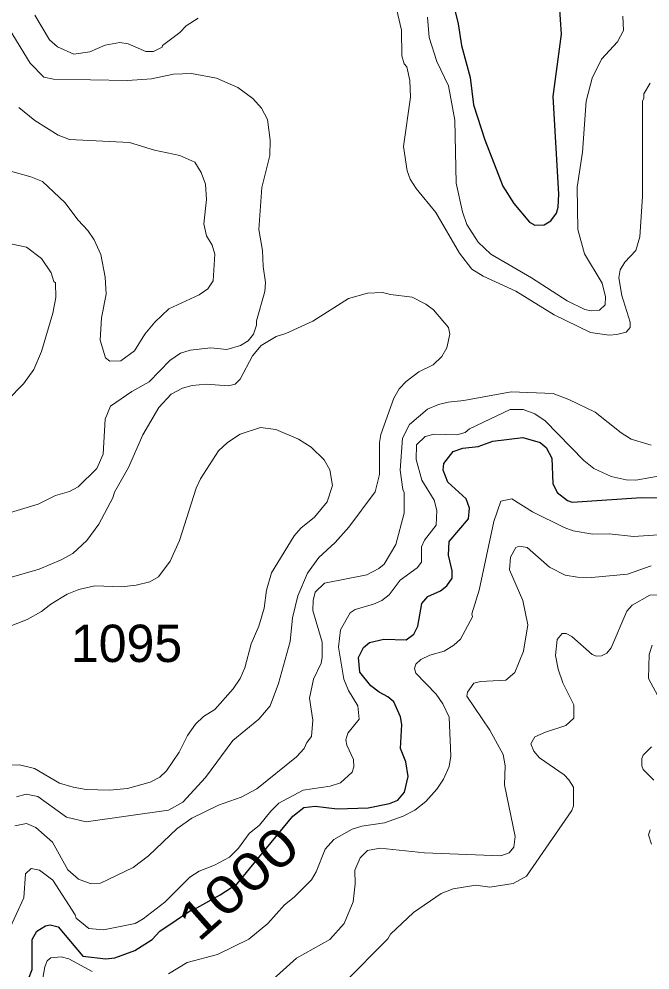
# Model space of a CAD drawing. Extents: x 447.8 to 473.9, y 7733.1 to 7760.8.
# Drawn here: x 467.663 to 469.013, y 7756.976 to 7759.012 of the extents above; entities that cross this region are included whole.
import ezdxf
from ezdxf.enums import TextEntityAlignment as Align

# ---------------------------------------------------------------- set-up
doc = ezdxf.new("R2010")
doc.units = 0
doc.header["$LTSCALE"] = 0.032
doc.layers.add('1', color=7, linetype='Continuous', lineweight=25)
doc.layers.add('2', color=7, linetype='Continuous', lineweight=13)
doc.layers.add('21', color=7, linetype='Continuous')
doc.layers.add('61', color=7, linetype='Continuous')

msp = doc.modelspace()

# ---------------------------------------------------------------- linework, layer by layer
at = {"layer": '1'}
for points in [[(468.5895, 7759.0582), (468.6029, 7759.0017), (468.6102, 7758.9552), (468.6286, 7758.8863), (468.636, 7758.8282), (468.6601, 7758.7534), (468.6984, 7758.6538), (468.7221, 7758.6168), (468.7557, 7758.5767), (468.7668, 7758.5701), (468.7872, 7758.5709), (468.8012, 7758.5794), (468.8135, 7758.5962), (468.8169, 7758.6088), (468.8185, 7758.6369), (468.8065, 7758.8459), (468.8241, 7758.9795), (468.8177, 7759.0746)], [(468.4883, 7757.356), (468.4962, 7757.3896), (468.4907, 7757.421), (468.4798, 7757.4498), (468.4826, 7757.5015), (468.4793, 7757.5179), (468.465, 7757.5495), (468.4525, 7757.5606), (468.4341, 7757.5703), (468.4163, 7757.5841), (468.3923, 7757.613), (468.3898, 7757.6448), (468.4001, 7757.6658), (468.4129, 7757.6765), (468.4441, 7757.6842), (468.4914, 7757.6827), (468.5077, 7757.6949), (468.5164, 7757.7119), (468.5251, 7757.76), (468.5383, 7757.775), (468.5648, 7757.7876), (468.5789, 7757.7978), (468.59, 7757.8146), (468.59, 7757.8305), (468.5821, 7757.8639), (468.5837, 7757.8931), (468.6251, 7757.9413), (468.6269, 7757.9648), (468.6203, 7757.9841), (468.5806, 7758.0199), (468.571, 7758.0457), (468.5725, 7758.0598), (468.5919, 7758.0859), (468.6129, 7758.0931), (468.6459, 7758.0965), (468.6774, 7758.1076), (468.741, 7758.1155), (468.7784, 7758.105), (468.7912, 7758.0946), (468.8031, 7758.0713), (468.8057, 7758.0173), (468.8145, 7757.998), (468.8369, 7757.9809), (468.8466, 7757.9776), (468.9953, 7757.9872), (469.0489, 7757.9865)], [(468.2967, 7757.3267), (468.3439, 7757.3204), (468.4103, 7757.3229), (468.4563, 7757.3321), (468.4738, 7757.3392), (468.4883, 7757.356)], [(467.6834, 7756.9565), (467.6913, 7756.9769), (467.691, 7757.0406), (467.701, 7757.0587), (467.7197, 7757.0702), (467.7295, 7757.0725), (467.7472, 7757.0681), (467.8, 7757.0053), (467.8487, 7756.9998), (467.8683, 7757.0013), (467.9106, 7757.0175), (467.9483, 7757.0412), (467.9643, 7757.0584), (468.0343, 7757.1061), (468.0435, 7757.1086), (468.0937, 7757.1363), (468.1302, 7757.1602), (468.249, 7757.3052), (468.2729, 7757.3234), (468.2967, 7757.3267)]]:
    msp.add_lwpolyline(points, dxfattribs=at)
at = {"layer": '2'}
for points in [[(467.5941, 7759.0685), (467.6867, 7758.9173), (467.7164, 7758.8876), (467.7372, 7758.8827), (467.8955, 7758.8803), (467.9463, 7758.8835), (467.994, 7758.8939), (468.0324, 7758.8954), (468.0855, 7758.8853), (468.1315, 7758.8649), (468.1634, 7758.8419), (468.1818, 7758.8212), (468.1949, 7758.7965), (468.2005, 7758.7526), (468.1997, 7758.7199), (468.1829, 7758.6512), (468.1765, 7758.5609), (468.1844, 7758.5159), (468.1853, 7758.4819), (468.1907, 7758.4473), (468.1892, 7758.4282), (468.171, 7758.3659), (468.1716, 7758.356), (468.1646, 7758.337), (468.1535, 7758.3226), (468.1371, 7758.3124), (468.1079, 7758.3039), (468.0737, 7758.3078), (468.0293, 7758.3031), (468.0084, 7758.296), (467.9862, 7758.2803), (467.9418, 7758.2352), (467.9045, 7758.2145), (467.8591, 7758.1825), (467.8471, 7758.1553), (467.8429, 7758.0802), (467.8295, 7758.0491), (467.7895, 7758.0099), (467.7711, 7758.0002), (467.7414, 7757.9918), (467.7038, 7757.973), (467.606, 7757.944)], [(469.0142, 7758.8746), (469.0006, 7758.8515), (469.0004, 7758.8413), (468.9974, 7758.8369), (468.9972, 7758.6319), (468.9916, 7758.5452), (468.9831, 7758.5162), (468.9596, 7758.4909), (468.95, 7758.4746), (468.9468, 7758.4574), (468.9532, 7758.4198), (468.9708, 7758.3624), (468.9708, 7758.3515), (468.9628, 7758.3413), (468.9427, 7758.336), (468.9261, 7758.3352), (468.8858, 7758.3406), (468.8085, 7758.3783), (468.726, 7758.4291), (468.6561, 7758.4609), (468.632, 7758.4761), (468.606, 7758.5102), (468.5553, 7758.5973), (468.5133, 7758.6487), (468.5001, 7758.669), (468.4937, 7758.687), (468.4859, 7758.7388), (468.501, 7758.8446), (468.4994, 7758.8802), (468.4932, 7758.9091), (468.4875, 7758.9156), (468.4827, 7758.9332), (468.4818, 7758.9876), (468.4689, 7759.0428)], [(467.697, 7759.0203), (467.7286, 7758.9674), (467.7453, 7758.9523), (467.7804, 7758.9364), (467.8143, 7758.9412), (467.8473, 7758.9559), (467.8791, 7758.9618), (467.897, 7758.9589), (467.9348, 7758.9423), (467.951, 7758.942), (467.9693, 7758.9516), (467.9702, 7758.9552), (468.0071, 7758.9826), (468.0207, 7758.9969), (468.0466, 7759.014)], [(468.5371, 7759.0156), (468.5411, 7758.9719), (468.5571, 7758.9206), (468.582, 7758.869), (468.5955, 7758.7949), (468.599, 7758.6603), (468.6122, 7758.5992), (468.6215, 7758.5721), (468.6459, 7758.5342), (468.6732, 7758.5086), (468.7598, 7758.4579), (468.8363, 7758.4084), (468.8742, 7758.3901), (468.8879, 7758.3873), (468.9056, 7758.3881), (468.9172, 7758.3999), (468.918, 7758.4172), (468.9112, 7758.4464), (468.8735, 7758.5087), (468.8587, 7758.5613), (468.8579, 7758.6516), (468.8691, 7758.727), (468.8771, 7758.8357), (468.8895, 7758.8854), (468.91, 7758.9262), (468.9441, 7758.9633), (468.9571, 7758.9872), (468.9555, 7759.0181)], [(467.6273, 7758.691), (467.6885, 7758.6736), (467.7131, 7758.6637), (467.761, 7758.6192), (467.7896, 7758.5811), (467.8107, 7758.5591), (467.8237, 7758.5387), (467.8379, 7758.5074), (467.8478, 7758.4589), (467.8495, 7758.4225), (467.8398, 7758.3723), (467.8366, 7758.3243), (467.8482, 7758.2866), (467.8572, 7758.2793), (467.8811, 7758.2802), (467.9099, 7758.301), (467.9326, 7758.3373), (467.954, 7758.3627), (467.9838, 7758.391), (468.0488, 7758.4212), (468.0671, 7758.4342), (468.0789, 7758.4512), (468.0819, 7758.508), (468.0762, 7758.5276), (468.0644, 7758.5477), (468.0587, 7758.573), (468.0642, 7758.6253), (468.0619, 7758.6584), (468.0529, 7758.6833), (468.0393, 7758.7053), (468.0075, 7758.7193), (467.9527, 7758.7313), (467.8994, 7758.7471), (467.7711, 7758.7535), (467.7471, 7758.763), (467.6966, 7758.7948), (467.6625, 7758.8224)], [(467.7412, 7758.4466), (467.7379, 7758.4495), (467.7322, 7758.4685), (467.7111, 7758.4991), (467.6788, 7758.523), (467.6207, 7758.5356)], [(467.6727, 7758.2307), (467.6947, 7758.2615), (467.7115, 7758.2998), (467.7357, 7758.3823), (467.7419, 7758.4153), (467.7412, 7758.4466)], [(467.6095, 7757.8062), (467.7061, 7757.8337), (467.7534, 7757.8539), (467.7781, 7757.8676), (467.8079, 7757.895), (467.8337, 7757.9301), (467.8638, 7757.9865), (467.8672, 7757.9986), (467.8975, 7758.0514), (467.9284, 7758.1213), (467.962, 7758.1801), (467.9886, 7758.2083), (468.0129, 7758.2215), (468.0337, 7758.2269), (468.0633, 7758.2301), (468.1114, 7758.2262), (468.1256, 7758.23), (468.1366, 7758.2406), (468.163, 7758.2905), (468.181, 7758.3125), (468.2134, 7758.332), (468.2344, 7758.3385), (468.2918, 7758.3645), (468.3679, 7758.4133), (468.4086, 7758.4249), (468.4409, 7758.4265), (468.4583, 7758.4218), (468.5045, 7758.4163), (468.5339, 7758.4016), (468.5505, 7758.389), (468.582, 7758.3516), (468.5852, 7758.3367), (468.5787, 7758.3077), (468.5678, 7758.2889), (468.5491, 7758.2711), (468.519, 7758.2563), (468.4914, 7758.2359), (468.4766, 7758.2202), (468.4649, 7758.2001), (468.4375, 7758.1225), (468.4346, 7758.105), (468.4345, 7758.0366), (468.4251, 7757.9991), (468.3688, 7757.9236), (468.3399, 7757.891), (468.3045, 7757.8588), (468.2808, 7757.8256), (468.2598, 7757.7769), (468.2486, 7757.7294), (468.2435, 7757.6788), (468.2182, 7757.5889), (468.2003, 7757.5413), (468.1762, 7757.5125), (468.1208, 7757.4667), (468.0623, 7757.3874), (468.0137, 7757.3347), (467.9831, 7757.3181), (467.8066, 7757.293), (467.7647, 7757.3026), (467.7034, 7757.3473), (467.6787, 7757.3524), (467.6577, 7757.3464)], [(467.6042, 7758.1613), (467.6727, 7758.2307)], [(468.2887, 7757.4756), (468.2918, 7757.5102), (468.2847, 7757.5573), (468.2932, 7757.5986), (468.3094, 7757.6326), (468.312, 7757.6448), (468.3119, 7757.6778), (468.2919, 7757.7451), (468.2925, 7757.7665), (468.2966, 7757.7849), (468.3168, 7757.8036), (468.4078, 7757.8214), (468.4332, 7757.8351), (468.4444, 7757.8443), (468.4693, 7757.8869), (468.4874, 7757.9536), (468.4875, 7757.9981), (468.4843, 7758.0045), (468.4786, 7758.046), (468.4836, 7758.1146), (468.4986, 7758.1436), (468.5374, 7758.1766), (468.5607, 7758.1864), (468.5817, 7758.1916), (468.6154, 7758.1948), (468.7167, 7758.2133), (468.8065, 7758.2101), (468.8398, 7758.1974), (468.8962, 7758.17), (468.9518, 7758.126), (468.9735, 7758.1122), (469.0162, 7758.0995)], [(469.0475, 7758.0355), (468.9835, 7758.0242), (468.9622, 7758.0254), (468.9304, 7758.0326), (468.8933, 7758.0496), (468.8721, 7758.0667), (468.7891, 7758.1513), (468.7669, 7758.1662), (468.742, 7758.1757), (468.7139, 7758.1756), (468.6275, 7758.1342), (468.6181, 7758.1268), (468.6003, 7758.1213), (468.5516, 7758.1227), (468.5324, 7758.1179), (468.514, 7758.0999), (468.5132, 7758.0687), (468.525, 7758.0244), (468.5515, 7757.9816), (468.5571, 7757.9591), (468.5562, 7757.9278), (468.5312, 7757.8956), (468.5245, 7757.8813), (468.5243, 7757.8489), (468.5155, 7757.8367), (468.4791, 7757.8106), (468.4556, 7757.7791), (468.4398, 7757.7667), (468.4219, 7757.7588), (468.3823, 7757.7478), (468.3718, 7757.74), (468.351, 7757.7041), (468.3467, 7757.6668), (468.3583, 7757.5982), (468.3679, 7757.5739), (468.3881, 7757.5412), (468.391, 7757.5126), (468.3665, 7757.4825), (468.3626, 7757.4682), (468.3649, 7757.457), (468.3792, 7757.4261), (468.38, 7757.4105), (468.3764, 7757.3993), (468.3514, 7757.3762), (468.3292, 7757.369), (468.271, 7757.3606), (468.2192, 7757.3325), (468.2017, 7757.3158), (468.1778, 7757.2857), (468.1554, 7757.268)], [(467.6199, 7757.7023), (467.6804, 7757.7264), (467.7112, 7757.7434), (467.731, 7757.759), (467.766, 7757.7802), (467.7911, 7757.7906), (467.825, 7757.798), (467.8826, 7757.7957), (467.914, 7757.7994), (467.9434, 7757.8067), (467.9619, 7757.8171), (467.9864, 7757.851), (468.0064, 7757.8955), (468.0423, 7758.0074), (468.0517, 7758.0269), (468.0898, 7758.0875), (468.1091, 7758.105), (468.1363, 7758.1227), (468.1801, 7758.1371), (468.2124, 7758.1329), (468.2614, 7758.1124), (468.2881, 7758.0951), (468.3165, 7758.0677), (468.328, 7758.0467), (468.3343, 7758.0133), (468.3223, 7757.9777), (468.2956, 7757.9453), (468.2665, 7757.9217), (468.2521, 7757.905), (468.2035, 7757.8263), (468.1925, 7757.7887), (468.1876, 7757.7501), (468.1765, 7757.7118), (468.1599, 7757.6736), (468.1463, 7757.6228), (468.1365, 7757.5996), (468.1216, 7757.5774), (468.082, 7757.5331), (468.0576, 7757.5181), (468.0405, 7757.5018), (468.0235, 7757.478), (468.0058, 7757.4417), (467.9785, 7757.4023), (467.9642, 7757.3886), (467.9437, 7757.3779), (467.895, 7757.3645), (467.8565, 7757.3605), (467.8071, 7757.3621), (467.7788, 7757.3668), (467.7494, 7757.3759), (467.6963, 7757.4069), (467.6641, 7757.4149), (467.6352, 7757.4142)], [(467.9832, 7756.9673), (468.0231, 7756.9913), (468.0877, 7757.0091), (468.155, 7757.0419), (468.1959, 7757.0752), (468.2313, 7757.1154), (468.2523, 7757.1316), (468.2889, 7757.1686), (468.299, 7757.1856), (468.3185, 7757.234), (468.337, 7757.2548), (468.3761, 7757.2771), (468.3971, 7757.2833), (468.4451, 7757.2905), (468.4849, 7757.3047), (468.5102, 7757.3181), (468.5337, 7757.3361), (468.5576, 7757.3631), (468.5716, 7757.3839), (468.5835, 7757.4114), (468.5869, 7757.4333), (468.5836, 7757.5172), (468.5699, 7757.5455), (468.5556, 7757.5662), (468.512, 7757.6112), (468.5092, 7757.6214), (468.5123, 7757.6302), (468.5227, 7757.6401), (468.542, 7757.6498), (468.573, 7757.6581), (468.5939, 7757.6708), (468.6077, 7757.6842), (468.6333, 7757.7317), (468.6319, 7757.7381), (468.6478, 7757.7887), (468.679, 7757.9359), (468.6939, 7757.9792), (468.7179, 7757.9846), (468.7622, 7757.9565), (468.8296, 7757.9229), (468.8492, 7757.9157), (468.8909, 7757.9091), (468.9258, 7757.9095), (468.9785, 7757.9039), (469.0316, 7757.9072)], [(468.1997, 7756.9493), (468.2571, 7757.0006), (468.3281, 7757.041), (468.3586, 7757.0753), (468.3784, 7757.1215), (468.3825, 7757.1604), (468.3818, 7757.1894), (468.3935, 7757.2154), (468.4091, 7757.2317), (468.4361, 7757.2361), (468.5309, 7757.2261), (468.6945, 7757.2202), (468.7121, 7757.2267), (468.7224, 7757.2389), (468.7247, 7757.2617), (468.7024, 7757.372), (468.7038, 7757.4124), (468.6991, 7757.437), (468.6706, 7757.4893), (468.6214, 7757.5618), (468.6231, 7757.5708), (468.6362, 7757.5897), (468.651, 7757.5936), (468.7052, 7757.5959), (468.7242, 7757.6128), (468.7427, 7757.6581), (468.7519, 7757.7144), (468.7413, 7757.7667), (468.7128, 7757.8326), (468.7149, 7757.8595), (468.7262, 7757.8804), (468.7336, 7757.883), (468.7505, 7757.8804), (468.7982, 7757.8378), (468.8316, 7757.8213), (468.8584, 7757.8167), (468.8886, 7757.8158), (468.9656, 7757.823), (469.0162, 7757.8412)], [(469.0359, 7757.7788), (469.0129, 7757.778), (468.9754, 7757.757), (468.9637, 7757.7441), (468.9307, 7757.6651), (468.9214, 7757.6542), (468.91, 7757.6481), (468.8992, 7757.6474), (468.8898, 7757.651), (468.8464, 7757.6894), (468.8344, 7757.6959), (468.8256, 7757.696), (468.8146, 7757.6831), (468.8114, 7757.6487), (468.817, 7757.6198), (468.8268, 7757.5906), (468.8505, 7757.5431), (468.8507, 7757.5151), (468.8335, 7757.4991), (468.7895, 7757.4849), (468.7671, 7757.4746), (468.7585, 7757.4601), (468.7649, 7757.4439), (468.7773, 7757.4296), (468.8295, 7757.3932), (468.8398, 7757.3831), (468.8497, 7757.3673), (468.85, 7757.3269), (468.8463, 7757.317), (468.749, 7757.1765), (468.7205, 7757.1611), (468.6707, 7757.1529), (468.6406, 7757.1569), (468.5925, 7757.1497), (468.5666, 7757.1395), (468.507, 7757.0985), (468.4578, 7757.0525), (468.4525, 7757.0425), (468.359, 7756.9483)], [(469.0303, 7757.5623), (469.0105, 7757.5999), (469.0119, 7757.6513), (469.0179, 7757.6708)], [(468.1385, 7757.3455), (468.1722, 7757.3635), (468.2572, 7757.4323), (468.2737, 7757.4497), (468.2792, 7757.4628), (468.2887, 7757.4756)], [(469.0216, 7757.3819), (468.9987, 7757.4046), (468.9958, 7757.4127), (468.9957, 7757.4282), (468.999, 7757.4356), (469.0167, 7757.4534)], [(467.6542, 7757.2843), (467.6794, 7757.289), (467.6991, 7757.2805), (467.7347, 7757.2491), (467.7678, 7757.1903), (467.7901, 7757.1697), (467.8151, 7757.161), (467.8378, 7757.1616), (467.9071, 7757.1952), (467.9399, 7757.2202), (468.0015, 7757.2783), (468.0327, 7757.3007), (468.0898, 7757.3283), (468.1385, 7757.3455)], [(468.1554, 7757.268), (468.1331, 7757.2367), (468.1137, 7757.2174), (468.0815, 7757.2), (468.0483, 7757.1872), (468.0283, 7757.1743)], [(469.0167, 7757.2452), (469.0102, 7757.2647), (469.0142, 7757.2755)], [(468.0283, 7757.1743), (467.975, 7757.1205), (467.929, 7757.085), (467.9114, 7757.0754), (467.8437, 7757.0615), (467.8123, 7757.0641), (467.7853, 7757.0865), (467.7834, 7757.0937), (467.7356, 7757.1677), (467.7067, 7757.1896), (467.6889, 7757.1926), (467.6767, 7757.1816), (467.6731, 7757.1302), (467.6406, 7757.0585)], [(467.7098, 7756.9337), (467.718, 7756.9822), (467.7236, 7756.9949), (467.7311, 7757.0014), (467.7535, 7757.0037), (467.7699, 7756.9995), (467.8193, 7756.9725)]]:
    msp.add_lwpolyline(points, dxfattribs=at)

# ---------------------------------------------------------------- texts
at = {"layer": '21'}
msp.add_text('1095', height=0.08, dxfattribs=at).set_placement((467.7742, 7757.635))
at = {"layer": '61', "width": 1.25}
msp.add_text('1000', height=0.08, rotation=41.498, dxfattribs=at).set_placement((468.1583, 7757.1317), align=Align.CENTER)

doc.saveas('drawing.dxf')
